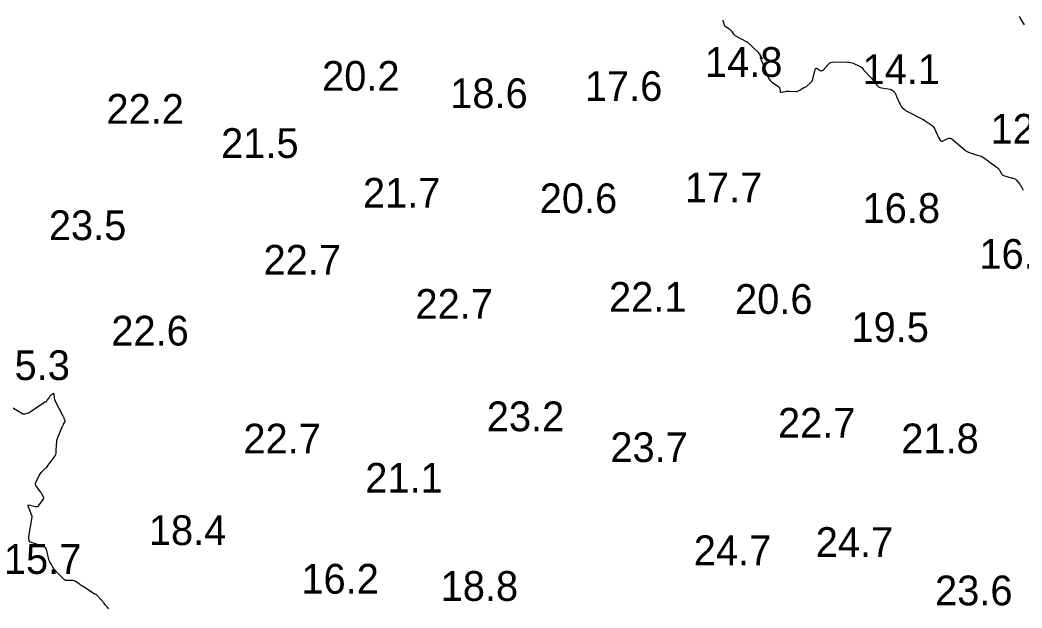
# Model space of a CAD drawing. Extents: x 3040093 to 3056816, y 408076 to 509144.
# Drawn here: x 3044290.6 to 3044458.9, y 435591 to 435689.8 of the extents above; entities that cross this region are included whole.
import ezdxf

# ---------------------------------------------------------------- set-up
doc = ezdxf.new("R2010")
doc.units = 0
for name, color, linetype in [('V-CHAN-CONT-EL12-1112', 7, 'Continuous'), ('V-CHAN-CONT-EL15', 7, 'Continuous'), ('V-TOPO-SOUN-0810', 7, 'Continuous')]:
    doc.layers.add(name, color=color, linetype=linetype)

msp = doc.modelspace()

# ---------------------------------------------------------------- linework, layer by layer
at = {"layer": 'V-CHAN-CONT-EL12-1112'}
msp.add_lwpolyline([(3044458.45, 435690.44), (3044458.84, 435689.75), (3044459.26, 435689.01)], dxfattribs=at)
at = {"layer": 'V-CHAN-CONT-EL15'}
for points in [[(3044408.61, 435689.88), (3044408.65, 435689.74), (3044408.82, 435689.18), (3044408.87, 435689.04), (3044408.94, 435688.92), (3044409.03, 435688.82), (3044409.15, 435688.73), (3044409.74, 435688.34), (3044409.86, 435688.25), (3044409.96, 435688.16), (3044410.06, 435688.05), (3044410.15, 435687.94), (3044410.48, 435687.47), (3044410.57, 435687.35), (3044410.67, 435687.26), (3044410.78, 435687.17), (3044410.9, 435687.1), (3044412.57, 435686.24), (3044412.59, 435686.23), (3044412.61, 435686.22), (3044412.63, 435686.21), (3044412.66, 435686.2), (3044412.74, 435686.16), (3044412.77, 435686.14), (3044412.79, 435686.13), (3044412.81, 435686.12), (3044412.83, 435686.1), (3044413.61, 435685.36), (3044413.71, 435685.27), (3044413.8, 435685.18), (3044413.9, 435685.09), (3044413.99, 435685), (3044414.49, 435684.53), (3044414.52, 435684.5), (3044414.55, 435684.46), (3044414.58, 435684.43), (3044414.61, 435684.39), (3044414.71, 435684.23), (3044414.74, 435684.19), (3044414.77, 435684.15), (3044414.79, 435684.11), (3044414.82, 435684.08), (3044415.3, 435683.38), (3044415.34, 435683.33), (3044415.35, 435683.3), (3044415.32, 435683.31), (3044415.27, 435683.36), (3044415.01, 435683.59), (3044414.96, 435683.63), (3044414.93, 435683.64), (3044414.93, 435683.61), (3044414.95, 435683.54), (3044416.28, 435680.22), (3044416.32, 435680.14), (3044416.36, 435680.06), (3044416.4, 435679.98), (3044416.45, 435679.91), (3044416.67, 435679.62), (3044416.72, 435679.56), (3044416.78, 435679.49), (3044416.85, 435679.43), (3044416.92, 435679.38), (3044418.01, 435678.64), (3044418.09, 435678.57), (3044418.16, 435678.49), (3044418.2, 435678.4), (3044418.22, 435678.3), (3044418.29, 435677.86), (3044418.31, 435677.77), (3044418.36, 435677.71), (3044418.44, 435677.69), (3044418.53, 435677.69), (3044419.21, 435677.83), (3044419.36, 435677.86), (3044419.51, 435677.88), (3044419.66, 435677.88), (3044419.81, 435677.88), (3044420.92, 435677.85), (3044421.07, 435677.85), (3044421.23, 435677.88), (3044421.37, 435677.93), (3044421.51, 435678), (3044422.26, 435678.47), (3044422.3, 435678.49), (3044422.34, 435678.51), (3044422.38, 435678.52), (3044422.42, 435678.54), (3044422.59, 435678.59), (3044422.63, 435678.6), (3044422.67, 435678.62), (3044422.7, 435678.65), (3044422.73, 435678.67), (3044423.44, 435679.31), (3044423.56, 435679.43), (3044423.66, 435679.56), (3044423.73, 435679.71), (3044423.78, 435679.87), (3044424.19, 435681.54), (3044424.23, 435681.66), (3044424.3, 435681.73), (3044424.4, 435681.73), (3044424.52, 435681.68), (3044425.04, 435681.36), (3044425.17, 435681.3), (3044425.29, 435681.3), (3044425.4, 435681.34), (3044425.51, 435681.43), (3044426.4, 435682.4), (3044426.59, 435682.58), (3044426.81, 435682.7), (3044427.05, 435682.78), (3044427.31, 435682.8), (3044429.61, 435682.78), (3044429.86, 435682.76), (3044430.1, 435682.72), (3044430.34, 435682.66), (3044430.57, 435682.57), (3044431.74, 435682.04), (3044431.83, 435682), (3044431.91, 435681.94), (3044431.99, 435681.87), (3044432.06, 435681.8), (3044432.31, 435681.48), (3044432.37, 435681.4), (3044432.44, 435681.32), (3044432.5, 435681.24), (3044432.57, 435681.17), (3044433.32, 435680.38), (3044433.47, 435680.22), (3044433.61, 435680.06), (3044433.75, 435679.9), (3044433.89, 435679.73), (3044434.53, 435678.9), (3044434.69, 435678.72), (3044434.88, 435678.58), (3044435.09, 435678.49), (3044435.32, 435678.43), (3044436.75, 435678.2), (3044436.83, 435678.18), (3044436.91, 435678.16), (3044436.99, 435678.12), (3044437.06, 435678.08), (3044437.35, 435677.88), (3044437.41, 435677.83), (3044437.47, 435677.77), (3044437.52, 435677.71), (3044437.56, 435677.63), (3044437.7, 435677.32), (3044437.73, 435677.25), (3044437.77, 435677.17), (3044437.8, 435677.09), (3044437.84, 435677.01), (3044438.44, 435675.64), (3044438.5, 435675.52), (3044438.57, 435675.41), (3044438.65, 435675.3), (3044438.74, 435675.21), (3044439.14, 435674.84), (3044439.24, 435674.76), (3044439.35, 435674.68), (3044439.46, 435674.6), (3044439.58, 435674.54), (3044442.34, 435673.11), (3044442.35, 435673.1), (3044442.36, 435673.1), (3044442.38, 435673.09), (3044442.39, 435673.08), (3044442.44, 435673.06), (3044442.46, 435673.05), (3044442.47, 435673.05), (3044442.48, 435673.04), (3044442.5, 435673.03), (3044443.65, 435672.25), (3044443.82, 435672.11), (3044443.97, 435671.95), (3044444.1, 435671.77), (3044444.2, 435671.58), (3044444.65, 435670.59), (3044444.7, 435670.47), (3044444.77, 435670.34), (3044444.83, 435670.22), (3044444.9, 435670.1), (3044445.19, 435669.62), (3044445.27, 435669.52), (3044445.36, 435669.47), (3044445.47, 435669.46), (3044445.59, 435669.5), (3044446.48, 435669.93), (3044446.67, 435670), (3044446.85, 435670), (3044447.02, 435669.95), (3044447.19, 435669.84), (3044449.38, 435667.95), (3044449.42, 435667.91), (3044449.46, 435667.88), (3044449.5, 435667.85), (3044449.55, 435667.82), (3044449.73, 435667.72), (3044449.78, 435667.69), (3044449.82, 435667.67), (3044449.87, 435667.65), (3044449.92, 435667.63), (3044450.54, 435667.42), (3044450.66, 435667.38), (3044450.77, 435667.34), (3044450.9, 435667.3), (3044451.02, 435667.26), (3044451.85, 435667.01), (3044452.03, 435666.95), (3044452.2, 435666.87), (3044452.36, 435666.78), (3044452.51, 435666.68), (3044454.75, 435665.05), (3044454.86, 435664.96), (3044454.96, 435664.86), (3044455.05, 435664.74), (3044455.13, 435664.61), (3044455.4, 435664.08), (3044455.48, 435663.96), (3044455.58, 435663.86), (3044455.69, 435663.79), (3044455.83, 435663.73), (3044457.12, 435663.34), (3044457.2, 435663.31), (3044457.28, 435663.29), (3044457.36, 435663.26), (3044457.43, 435663.24), (3044457.74, 435663.13), (3044457.82, 435663.1), (3044457.88, 435663.06), (3044457.94, 435663.01), (3044458, 435662.95), (3044458.49, 435662.32), (3044458.58, 435662.2), (3044458.66, 435662.07), (3044458.74, 435661.95), (3044458.81, 435661.82), (3044459.14, 435661.22)], [(3044305.54, 435590.89), (3044305.24, 435591.2), (3044305.17, 435591.28), (3044305.1, 435591.36), (3044305.03, 435591.44), (3044304.96, 435591.53), (3044304.63, 435591.97), (3044304.56, 435592.07), (3044304.47, 435592.17), (3044304.39, 435592.26), (3044304.3, 435592.35), (3044303.45, 435593.25), (3044303.43, 435593.27), (3044303.4, 435593.29), (3044303.38, 435593.3), (3044303.35, 435593.31), (3044303.22, 435593.33), (3044303.19, 435593.34), (3044303.16, 435593.35), (3044303.13, 435593.36), (3044303.1, 435593.38), (3044301.11, 435594.67), (3044300.97, 435594.77), (3044300.82, 435594.87), (3044300.68, 435594.97), (3044300.53, 435595.06), (3044299.96, 435595.46), (3044299.81, 435595.55), (3044299.65, 435595.61), (3044299.49, 435595.64), (3044299.32, 435595.65), (3044298.58, 435595.62), (3044298.41, 435595.63), (3044298.25, 435595.67), (3044298.1, 435595.75), (3044297.97, 435595.86), (3044296.43, 435597.42), (3044296.42, 435597.42), (3044296.42, 435597.43), (3044296.41, 435597.44), (3044296.41, 435597.44), (3044296.39, 435597.47), (3044296.39, 435597.47), (3044296.38, 435597.48), (3044296.38, 435597.48), (3044296.38, 435597.49), (3044295.72, 435598.61), (3044295.61, 435598.8), (3044295.53, 435599), (3044295.46, 435599.2), (3044295.4, 435599.41), (3044295.12, 435600.66), (3044295.04, 435600.92), (3044294.89, 435601.12), (3044294.7, 435601.28), (3044294.46, 435601.4), (3044292.39, 435602.07), (3044292.31, 435602.1), (3044292.24, 435602.16), (3044292.2, 435602.23), (3044292.17, 435602.31), (3044292.11, 435602.69), (3044292.09, 435602.78), (3044292.09, 435602.88), (3044292.09, 435602.97), (3044292.11, 435603.06), (3044292.67, 435606.3), (3044292.67, 435606.33), (3044292.67, 435606.35), (3044292.67, 435606.37), (3044292.67, 435606.4), (3044292.64, 435606.5), (3044292.63, 435606.52), (3044292.63, 435606.54), (3044292.62, 435606.57), (3044292.61, 435606.59), (3044292.02, 435608.01), (3044291.97, 435608.19), (3044292, 435608.29), (3044292.11, 435608.34), (3044292.29, 435608.32), (3044293.15, 435608.09), (3044293.36, 435608.07), (3044293.54, 435608.1), (3044293.71, 435608.2), (3044293.85, 435608.35), (3044294.54, 435609.33), (3044294.59, 435609.43), (3044294.61, 435609.52), (3044294.6, 435609.62), (3044294.56, 435609.72), (3044294.33, 435610.11), (3044294.28, 435610.21), (3044294.22, 435610.31), (3044294.15, 435610.4), (3044294.09, 435610.49), (3044293.38, 435611.44), (3044293.27, 435611.63), (3044293.23, 435611.82), (3044293.24, 435612.02), (3044293.31, 435612.23), (3044293.85, 435613.3), (3044293.94, 435613.47), (3044294.05, 435613.62), (3044294.17, 435613.77), (3044294.3, 435613.91), (3044294.85, 435614.44), (3044294.98, 435614.57), (3044295.11, 435614.71), (3044295.24, 435614.86), (3044295.35, 435615.01), (3044296.37, 435616.36), (3044296.5, 435616.57), (3044296.6, 435616.78), (3044296.67, 435617.01), (3044296.7, 435617.25), (3044296.77, 435618.63), (3044296.77, 435618.68), (3044296.78, 435618.74), (3044296.78, 435618.79), (3044296.79, 435618.85), (3044296.81, 435619.16), (3044296.81, 435619.17), (3044296.81, 435619.18), (3044296.81, 435619.19), (3044296.8, 435619.19), (3044296.8, 435619.23), (3044296.8, 435619.23), (3044296.8, 435619.24), (3044296.8, 435619.25), (3044296.8, 435619.26), (3044296.9, 435619.5), (3044296.94, 435619.59), (3044296.97, 435619.67), (3044297.77, 435621.58), (3044297.81, 435621.66), (3044297.85, 435621.75), (3044297.9, 435621.84), (3044297.94, 435621.92), (3044298.13, 435622.27), (3044298.17, 435622.35), (3044298.18, 435622.43), (3044298.18, 435622.51), (3044298.16, 435622.59), (3044298.03, 435622.92), (3044297.99, 435623.01), (3044297.96, 435623.09), (3044297.92, 435623.17), (3044297.88, 435623.25), (3044296.53, 435625.86), (3044296.48, 435625.98), (3044296.44, 435626.1), (3044296.41, 435626.22), (3044296.39, 435626.35), (3044296.34, 435626.95), (3044296.32, 435627.02), (3044296.29, 435627.06), (3044296.23, 435627.06), (3044296.16, 435627.02), (3044295.85, 435626.8), (3044295.78, 435626.74), (3044295.71, 435626.67), (3044295.64, 435626.6), (3044295.58, 435626.53), (3044295.21, 435626.04), (3044295.18, 435626), (3044295.16, 435625.96), (3044295.14, 435625.92), (3044295.12, 435625.88), (3044295.02, 435625.67), (3044295, 435625.65), (3044294.99, 435625.63), (3044294.97, 435625.63), (3044294.95, 435625.62), (3044294.86, 435625.62), (3044294.83, 435625.61), (3044294.81, 435625.61), (3044294.79, 435625.6), (3044294.77, 435625.59), (3044292.34, 435623.94), (3044292.24, 435623.88), (3044292.14, 435623.82), (3044292.03, 435623.78), (3044291.91, 435623.74), (3044291.45, 435623.59), (3044291.34, 435623.57), (3044291.23, 435623.57), (3044291.12, 435623.6), (3044291.02, 435623.65), (3044288.85, 435624.95)]]:
    msp.add_lwpolyline(points, dxfattribs=at)

# ---------------------------------------------------------------- texts
at = {"layer": 'V-TOPO-SOUN-0810'}
for s, p in [('14.8 ', (3044405.66, 435680.28)), ('14.1 ', (3044432.14, 435679.06)), ('20.2 ', (3044341.36, 435677.95)), ('17.6 ', (3044385.49, 435676.24)), ('18.6 ', (3044362.88, 435675.03)), ('22.2 ', (3044305.14, 435672.4)), ('12.6 ', (3044453.63, 435669.06)), ('21.5 ', (3044324.4, 435666.66)), ('17.7 ', (3044402.28, 435659.21)), ('21.7 ', (3044348.22, 435658.3)), ('20.6 ', (3044377.91, 435657.38)), ('16.8 ', (3044432.14, 435655.74)), ('23.5 ', (3044295.46, 435652.85)), ('22.7 ', (3044331.52, 435647.04)), ('16.0 ', (3044451.76, 435648.03)), ('22.1 ', (3044389.55, 435640.81)), ('20.6 ', (3044410.72, 435640.45)), ('22.7 ', (3044357.04, 435639.63)), ('19.5 ', (3044430.27, 435635.72)), ('22.6 ', (3044305.96, 435635.13)), ('15.3 ', (3044285.98, 435629.33)), ('23.2 ', (3044369.02, 435620.73)), ('22.7 ', (3044417.93, 435619.65)), ('22.7 ', (3044328.14, 435616.99)), ('21.8 ', (3044438.64, 435617.02)), ('23.7 ', (3044389.78, 435615.55)), ('21.1 ', (3044348.61, 435610.4)), ('18.4 ', (3044312.26, 435601.6)), ('24.7 ', (3044403.79, 435598.22)), ('24.7 ', (3044424.27, 435599.6)), ('15.7 ', (3044287.91, 435596.75)), ('16.2 ', (3044337.88, 435593.43)), ('18.8 ', (3044361.27, 435592.22)), ('23.6 ', (3044444.31, 435591.47))]:
    msp.add_text(s, height=5, dxfattribs=at).set_placement(p)

doc.saveas('drawing.dxf')
